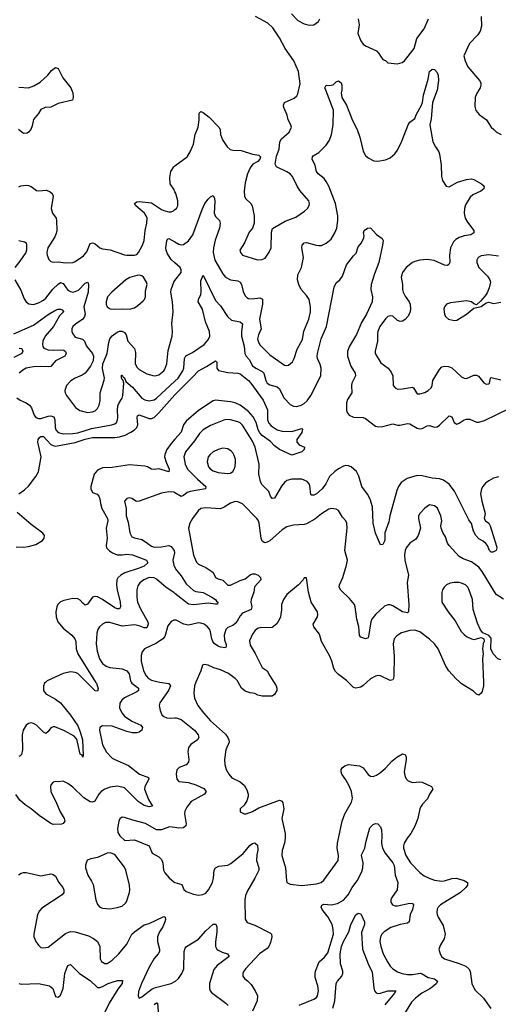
# Model space of a CAD drawing. Header units: inches. Extents: x 1649636 to 1815363, y 506543 to 641975.
# Tile 584 of 656: x 1758738 to 1762628, y 577381 to 585383. Entities that reach past the tile are written whole.
import ezdxf

# ---------------------------------------------------------------- set-up
doc = ezdxf.new("R2010")
doc.units = ezdxf.units.IN
doc.header["$MEASUREMENT"] = 0
for name, color, linetype in [('B7557', 7, 'Continuous'), ('B7558', 7, 'Continuous'), ('B7567', 7, 'Continuous'), ('B7568', 7, 'Continuous')]:
    doc.layers.add(name, color=color, linetype=linetype)

msp = doc.modelspace()

# ---------------------------------------------------------------- linework, layer by layer
at = {"layer": 'B7557', "color": 5}
for points, elevation in [([(1759644.3, 580000), (1759650.1, 579990.1), (1759704.6, 579950), (1759703.1, 579930), (1759690, 579920.3), (1759589.5, 579870.5), (1759568.1, 579851.9), (1759552.1, 579828), (1759549.2, 579790.8), (1759567.8, 579750), (1759590, 579723.8), (1759650, 579682.7), (1759721.3, 579650), (1759734.9, 579630), (1759730.6, 579610), (1759710, 579593.7), (1759690, 579587.7), (1759652.9, 579587.1), (1759610, 579598), (1759490, 579642.2), (1759410, 579643.6), (1759390.3, 579629.7), (1759386, 579610), (1759411.1, 579490), (1759442.2, 579430), (1759490, 579382.6), (1759510.3, 579370), (1759622.2, 579322.2), (1759711.7, 579251.7), (1759784.7, 579224.7), (1759788.7, 579210), (1759754.9, 579150), (1759753.4, 579130), (1759785.4, 579045.4), (1759817.3, 578990), (1759790, 578984.6), (1759750, 578995.5), (1759701.2, 579030), (1759590, 579138.9), (1759533.4, 579153.4), (1759473.1, 579146.9), (1759430.2, 579129.8), (1759400.3, 579110), (1759381.7, 579090), (1759348, 579032), (1759330, 579023.5), (1759310, 579026.6), (1759259.6, 579059.5), (1759170, 579146.6), (1759130, 579176.3), (1759090, 579194.5), (1759050, 579189.3), (1759030, 579192.3), (1759010, 579186), (1758992.5, 579167.5), (1758987, 579150), (1758990.4, 579110.4), (1759036.7, 579016.7), (1759065.6, 578945.6), (1759100.5, 578890), (1759104, 578870), (1759091.3, 578850), (1759076.4, 578843.6), (1759010, 578841.3), (1758990, 578849.7), (1758894.7, 578914.7), (1758831, 578970), (1758782.8, 579002.8), (1758739.7, 579039.7), (1758706.1, 579086.1)], 540), ([(1758950.4, 580000), (1758940.4, 579990), (1758930.3, 579970), (1758930.3, 579930), (1758950, 579904.9), (1759030, 579860.2), (1759070, 579831.3), (1759151.1, 579730), (1759210, 579644.9), (1759230, 579596.3), (1759248, 579530), (1759254, 579406), (1759250.7, 579389.3), (1759245.6, 579405.6), (1759230, 579414), (1759204.1, 579524.1), (1759198.9, 579538.9), (1759181.1, 579561.1), (1759103, 579603), (1759024.5, 579635.6), (1759010, 579636.2), (1758991.9, 579628.1), (1758970, 579597), (1758950, 579580.7), (1758930, 579591.6), (1758873.3, 579650), (1758850, 579663.1), (1758830, 579668), (1758810, 579664.2), (1758790, 579649.6), (1758765, 579610), (1758758.8, 579570), (1758761.3, 579450), (1758752.4, 579410), (1758740.4, 579399.6), (1758730, 579395.6)], 520), ([(1759354.6, 580000), (1759360.8, 579990), (1759376.2, 579943.8), (1759370, 579926.6), (1759350, 579929.7), (1759279.8, 580000)], 520), ([(1759878.2, 580000), (1759949.3, 579989.3), (1759963.6, 579970), (1759946.5, 579930), (1759878, 579830), (1759871.8, 579810), (1759879, 579770), (1759893.9, 579733.9), (1759910, 579720.8), (1759934.8, 579710), (1759966, 579706), (1760000, 579708.6)], 560), ([(1760000, 578817.9), (1759955.8, 578824.2), (1759890, 578798), (1759850, 578799.3), (1759759.3, 578850), (1759656.8, 578876.8), (1759590, 578899.5), (1759570, 578900.9), (1759550.5, 578889.5), (1759543.8, 578870), (1759534, 578810), (1759536, 578776), (1759550.9, 578750.9), (1759591.3, 578711.3), (1759670, 578716.3), (1759790.5, 578670), (1759815.8, 578610), (1759870, 578578.9), (1759890, 578557.1), (1759900.3, 578530), (1759907.6, 578470), (1759918, 578450), (1759953.4, 578410), (1759993.5, 578373.5), (1760000, 578371.6)], 560), ([(1758727.6, 578432.4), (1758750, 578446), (1758769.2, 578450.8), (1758790, 578450.9), (1758910, 578424.7), (1758990, 578441.3), (1759010, 578436.5), (1759030, 578421.1), (1759056.9, 578370), (1759087.8, 578330), (1759097.3, 578310), (1759097.8, 578290), (1759084.2, 578270), (1758917, 578163), (1758898.5, 578141.5), (1758883, 578110), (1758851.8, 577951.8), (1758852.8, 577930), (1758870, 577890.5), (1758890, 577862), (1758910, 577843.8), (1758930, 577839.5), (1758970, 577845.3), (1759110, 577956.1), (1759150, 577971.3), (1759190, 577969.4), (1759296.6, 577936.6), (1759336.5, 577916.5), (1759370.6, 577890), (1759390.5, 577850), (1759392.8, 577750), (1759401.5, 577730), (1759430, 577711.4), (1759450, 577713.2), (1759490, 577739.4), (1759543, 577790), (1759607.4, 577870), (1759649.8, 577950), (1759670, 577970.2), (1759750, 578025.7), (1759790, 578036.4), (1759910, 578095.3), (1759919.1, 578090), (1759922.6, 578070), (1759918, 578050), (1759901.6, 578010), (1759875.5, 577970), (1759858.4, 577930), (1759857.5, 577890), (1759874.4, 577830), (1759873.6, 577810), (1759863.2, 577790), (1759830, 577752.4), (1759790, 577682), (1759729.2, 577550), (1759704.7, 577484.7), (1759702, 577450), (1759710, 577431.3), (1759730, 577440.7), (1759814, 577506), (1759842, 577518), (1759970, 577551), (1760000, 577567.1)], 540), ([(1758730, 577548.9), (1758750, 577543.6), (1758890, 577549.3), (1758979.1, 577530), (1759008.2, 577508.2), (1759030, 577444), (1759050, 577438), (1759070, 577454), (1759090.7, 577509.3), (1759105.7, 577630), (1759117.4, 577670), (1759130, 577696.4), (1759150, 577704.9), (1759223.2, 577630), (1759310, 577574.2), (1759370, 577516.4), (1759390, 577516.9), (1759410, 577524.5), (1759456.9, 577550), (1759490, 577561.9), (1759533, 577573), (1759574.3, 577574.3), (1759570.2, 577550), (1759536.1, 577503.9), (1759465.6, 577390), (1759407.3, 577272.7)], 520), ([(1759830, 577378.4), (1759850, 577392.2), (1759857.3, 577390), (1759865.3, 577290)], 520)]:
    msp.add_lwpolyline(points, dxfattribs=dict(at, elevation=elevation))
at = {"layer": 'B7557', "color": 5, "elevation": 560}
msp.add_lwpolyline([(1759473.2, 578613.2), (1759450, 578609.3), (1759370, 578573.6), (1759316.3, 578563.7), (1759287.3, 578552.7), (1759271.6, 578511.6), (1759274, 578490), (1759292.2, 578430), (1759322.8, 578382.7), (1759334.3, 578354.3), (1759357.6, 578230), (1759370, 578191), (1759390, 578170.7), (1759410, 578162), (1759470, 578156.3), (1759530, 578168), (1759570, 578179.1), (1759598, 578202), (1759606, 578214), (1759631.5, 578290), (1759634.3, 578310), (1759629.7, 578350), (1759601.3, 578470), (1759590, 578495.1), (1759510, 578599)], close=True, dxfattribs=at)
at = {"layer": 'B7558', "color": 5}
for points, elevation in [([(1758730, 584835.3), (1758810, 584830.3), (1758853.1, 584846.9), (1758905.2, 584874.8), (1758966.6, 584933.4), (1758997.2, 584970), (1759030, 584994), (1759050, 584986), (1759088.2, 584910), (1759152.4, 584830), (1759170.4, 584790), (1759172.2, 584750), (1759166, 584730), (1759050, 584701.1), (1758990, 584672.6), (1758946, 584670), (1758910, 584654.7), (1758890, 584620.7), (1758850, 584572), (1758839.3, 584520.7), (1758827.6, 584490), (1758810, 584469.6), (1758797.6, 584462.4), (1758770, 584459.7), (1758727.3, 584490)], 580), ([(1760000, 583984.3), (1759990, 584006), (1759961.3, 584050), (1759958.3, 584101.7), (1759965.1, 584150), (1759990, 584188), (1760000, 584195.5)], 580), ([(1758730, 584025.2), (1758747.4, 584032.6), (1758790, 584038.8), (1758810, 584036.9), (1758830, 584028), (1758874.7, 583994.7), (1758891.4, 583991.4), (1758956.7, 583996.7), (1758985.4, 583985.4), (1759000.8, 583970), (1759009.2, 583950), (1758993.8, 583850), (1759003.6, 583810), (1759033.4, 583770), (1759037.7, 583750), (1759038.4, 583670), (1759034.4, 583645.6), (1759022.4, 583617.6), (1758966.3, 583530), (1758959.5, 583490), (1758961.6, 583470), (1758974.6, 583434.6), (1758990, 583417.3), (1759010, 583413.4), (1759050, 583415.3), (1759113.5, 583406.5), (1759170, 583410.3), (1759190, 583418.7), (1759256.4, 583463.6), (1759284.5, 583495.5), (1759310, 583563.1), (1759329.1, 583570.9), (1759350, 583561.3), (1759390, 583528), (1759410, 583520.2), (1759472.1, 583512), (1759590, 583472.4), (1759610, 583468.4), (1759670, 583470.5), (1759690, 583476.3), (1759703.7, 583490), (1759735.1, 583550), (1759748.6, 583590), (1759758, 583670), (1759771.4, 583730), (1759772.7, 583770), (1759766.6, 583790), (1759751.3, 583811.3), (1759681.6, 583870), (1759672.3, 583890), (1759690, 583902.4), (1759710, 583904.6), (1759810, 583893.6), (1759890, 583841.6), (1759910, 583831.3), (1759950, 583821.5), (1759970, 583822.3), (1759989.3, 583830), (1760000, 583839.6)], 580), ([(1758731.5, 583588.5), (1758777.8, 583577.8), (1758789.2, 583569.2), (1758792.9, 583552.9), (1758792.6, 583510), (1758787.6, 583492.4), (1758739, 583421), (1758697.5, 583370)], 560), ([(1760000, 583408), (1759970, 583435.1), (1759939.7, 583479.7), (1759928.2, 583510), (1759926, 583530), (1759933.6, 583586.4), (1759940.1, 583599.9), (1759950, 583606), (1760000, 583577)], 560), ([(1758699.6, 583270), (1758746.3, 583186.3), (1758774.8, 583114.8), (1758790, 583090.4), (1758812.8, 583072.7), (1758850, 583067.9), (1758890, 583081.5), (1758930, 583103.6), (1758950, 583120.2), (1759006.6, 583193.4), (1759050, 583235.2), (1759070, 583246.4), (1759090, 583238), (1759130, 583184.5), (1759150, 583173.2), (1759170, 583170.1), (1759190, 583173.1), (1759214.9, 583185.1), (1759270, 583242), (1759291.4, 583251.4), (1759297.2, 583230), (1759293.8, 583170), (1759259.5, 583050), (1759268.8, 582990), (1759264.8, 582970), (1759250, 582949.8), (1759190.4, 582910), (1759170.3, 582890), (1759161.5, 582870), (1759160.9, 582850), (1759168.9, 582830), (1759190, 582804), (1759247.3, 582787.3), (1759265.7, 582770), (1759280.3, 582730), (1759329.1, 582670), (1759337.4, 582650), (1759335.8, 582610), (1759313.9, 582566.1), (1759270.4, 582510), (1759246.2, 582493.8), (1759189.4, 582470.6), (1759152.6, 582447.4), (1759118, 582410), (1759104.9, 582370), (1759108.5, 582350), (1759119.5, 582330), (1759191.2, 582231.2), (1759225.8, 582205.8), (1759290, 582190.3), (1759330, 582194.9), (1759350, 582204.2), (1759370, 582223.1), (1759385.1, 582250), (1759393, 582287), (1759391.6, 582350), (1759425.2, 582454.8), (1759426.2, 582470), (1759410.8, 582549.2), (1759414.3, 582585.7), (1759447.9, 582670), (1759461, 582759), (1759469.9, 582790), (1759490, 582812.6), (1759530, 582842.6), (1759550, 582851), (1759570, 582851.9), (1759590, 582841.1), (1759602.2, 582822.2), (1759615.6, 582770), (1759671.9, 582711.9), (1759678, 582678), (1759675.3, 582590), (1759690, 582560.3), (1759710, 582540.9), (1759770, 582504.4), (1759830, 582488.9), (1759850, 582490.3), (1759870, 582498), (1759909.6, 582530), (1759917.3, 582542.7), (1759934.5, 582585.5), (1759945.6, 582694.4), (1759976.9, 582810), (1759978.7, 582850), (1759973.5, 582913.5), (1759984.1, 583010), (1759983.7, 583050), (1759981.1, 583090), (1759966, 583170), (1759967.8, 583190), (1759990, 583250.5), (1760000, 583263.4)], 560), ([(1758690, 582830.2), (1758850, 582900.1), (1758970, 582986.9), (1759030, 583023.8), (1759050, 583030.2), (1759070, 583030.2), (1759083.9, 583023.9), (1759092.9, 583012.9), (1759093.7, 583010), (1759062.3, 582977.7), (1759013.6, 582890), (1758944.8, 582810), (1758926.1, 582770), (1758923.2, 582743.2), (1758926.2, 582726.1), (1758934.3, 582714.3), (1758970, 582699.3), (1759010, 582696.8), (1759070, 582700.8), (1759096.5, 582696.5), (1759110, 582687.7), (1759115.9, 582670), (1759110, 582658.7), (1759103.6, 582650), (1759029.3, 582610.7), (1758990, 582565.7), (1758970, 582561.2), (1758910, 582565.7), (1758850, 582560.9), (1758790.4, 582550), (1758763.9, 582536.1), (1758732.8, 582510)], 540), ([(1758733.9, 582713.9), (1758756.3, 582710), (1758763.7, 582690), (1758754, 582670), (1758690, 582637.7)], 520), ([(1758714.9, 582310), (1758742.4, 582290), (1758790, 582269.2), (1758818.3, 582250), (1758832.4, 582230), (1758854.6, 582170), (1758870.2, 582150.2), (1758890, 582140.9), (1758910, 582141.2), (1758970, 582162.1), (1758990, 582164.2), (1759014.5, 582154.5), (1759023.9, 582130), (1759025.1, 582070), (1759031, 582050), (1759050, 582027.3), (1759090, 582016.6), (1759170, 582019.9), (1759210, 582026.2), (1759320.2, 582059.8), (1759486.6, 582090), (1759510, 582098.6), (1759524.4, 582110), (1759534, 582130), (1759536.8, 582150), (1759532.9, 582210), (1759536.3, 582243.7), (1759546.8, 582270), (1759570, 582306.7), (1759574.9, 582330), (1759584.5, 582430), (1759576.6, 582456.6), (1759570, 582458.4), (1759565.8, 582470), (1759566.2, 582493.8), (1759570, 582494.6), (1759578.3, 582478.3), (1759590, 582471.6), (1759601.6, 582441.6), (1759655.8, 582395.8), (1759730, 582308.2), (1759754.3, 582294.3), (1759790, 582286.4), (1759830, 582294.2), (1759850, 582307.8), (1760000, 582446)], 540), ([(1758730.4, 581529.6), (1758778.1, 581561.9), (1758809, 581591), (1758870, 581671.1), (1758891.8, 581708.2), (1758913.2, 581830), (1758885.5, 581950), (1758888.1, 581971.9), (1758901.2, 581990), (1758910, 581996.3), (1758930, 581996.5), (1758990, 581931.5), (1759010, 581921.6), (1759030, 581918.3), (1759190, 581946.2), (1759270, 581974.6), (1759328.8, 581988.8), (1759510, 581988.2), (1759550, 581992.4), (1759594.7, 582005.3), (1759640.7, 582030), (1759669.8, 582050), (1759689.1, 582070), (1759696.9, 582090), (1759693, 582150), (1759696.1, 582163.9), (1759702.9, 582170), (1759710, 582172.5), (1759790, 582142.9), (1759810, 582142), (1759830, 582149.5), (1759870, 582188.3), (1760000, 582333.9)], 520), ([(1760000, 581973.4), (1759970, 581939), (1759933.8, 581890), (1759916.6, 581850), (1759915.9, 581830), (1759927.1, 581787.1), (1759952, 581730), (1759950.2, 581709.8), (1759870, 581732.6), (1759830, 581727.7), (1759810, 581729.8), (1759777.4, 581750), (1759755.9, 581755.9), (1759630, 581766.5), (1759490, 581745), (1759410, 581741.8), (1759370, 581722.7), (1759343.9, 581690), (1759315.7, 581590), (1759315, 581570), (1759330, 581541.7), (1759367.6, 581527.6), (1759382, 581510), (1759390.2, 581490.2), (1759394.2, 581450), (1759406.4, 581410), (1759450.8, 581330), (1759453.6, 581310), (1759441, 581250), (1759447.5, 581170), (1759440.2, 581110), (1759444.7, 581090), (1759466.5, 581066.5), (1759492.9, 581050), (1759530, 581035.1), (1759570, 581032.9), (1759610, 581039.2), (1759653.4, 581033.4), (1759768.9, 580990), (1759778.5, 580970), (1759750, 580943.1), (1759710, 580924.5), (1759593.3, 580886.7), (1759560.3, 580870), (1759534.2, 580845.8), (1759527.2, 580830), (1759524.8, 580790), (1759529.4, 580750), (1759554.1, 580650), (1759555.9, 580610), (1759550, 580594.5), (1759530, 580594.2), (1759510, 580603.7), (1759410, 580671.9), (1759370, 580692.5), (1759350, 580696.1), (1759330, 580690.9), (1759290, 580632.4), (1759270, 580626.2), (1759250, 580641.1), (1759230, 580664.8), (1759210, 580676.4), (1759170, 580678), (1759097.2, 580662.8), (1759070, 580651.6), (1759049, 580631), (1759038.7, 580610), (1759031.6, 580570), (1759033.8, 580530), (1759048, 580490), (1759090, 580438.9), (1759160.8, 580380.8), (1759186.2, 580350), (1759193.5, 580330), (1759197.6, 580270), (1759210.9, 580230), (1759354.6, 580000)], 520), ([(1760000, 581536.8), (1759990, 581542.5), (1759950, 581547), (1759890, 581535.3), (1759710, 581469.6), (1759688.2, 581468.2), (1759650, 581491.8), (1759630, 581496.2), (1759608.9, 581491.1), (1759590.7, 581470), (1759604.2, 581410), (1759603.1, 581350), (1759620.1, 581300.1), (1759632.6, 581212.6), (1759650, 581180.2), (1759670, 581171.2), (1759730, 581157.8), (1759760.9, 581140.9), (1759810, 581104.4), (1759830, 581097.3), (1759890, 581098.6), (1759950, 581110.2), (1759970, 581101.3), (1759994.3, 581070), (1759995.9, 581050), (1759983.2, 580990), (1759989.5, 580950), (1760000, 580930.8)], 540), ([(1758710, 581098.4), (1758770, 581095), (1758810, 581100.7), (1758870, 581118.1), (1758922.2, 581150), (1758936.4, 581170), (1758938.3, 581190), (1758926.9, 581210), (1758830, 581281.4), (1758718.5, 581378.5)], 520), ([(1760000, 580720.8), (1759990, 580728.7), (1759927.3, 580767.3), (1759850, 580837), (1759830, 580846.6), (1759790, 580849.8), (1759747.2, 580830), (1759714.4, 580805.6), (1759697.4, 580782.6), (1759690.2, 580749.8), (1759690.2, 580689.8), (1759696.6, 580650), (1759722.3, 580590), (1759779.3, 580490), (1759783.2, 580470), (1759774.5, 580445.5), (1759770, 580441.1), (1759750, 580441.4), (1759710, 580458.1), (1759670, 580466.1), (1759570, 580454.1), (1759470, 580483.1), (1759435.8, 580484.2), (1759410, 580471.5), (1759386.7, 580450), (1759371.7, 580428.3), (1759363.8, 580396.2), (1759359.7, 580310), (1759366.4, 580250), (1759386.5, 580190), (1759410, 580151.7), (1759439.5, 580130), (1759470, 580117.8), (1759570, 580106.4), (1759610, 580090.2), (1759628.1, 580068.1), (1759638.5, 580010), (1759644.3, 580000)], 540), ([(1760000, 580503.3), (1759990, 580503.6), (1759967.9, 580492.1), (1759942, 580458), (1759916.5, 580370), (1759902.4, 580350), (1759850, 580315.2), (1759753.4, 580270), (1759733.9, 580246.1), (1759724.8, 580215.2), (1759726.4, 580170), (1759744.2, 580090), (1759765.4, 580050), (1759785.6, 580030), (1759810, 580016.6), (1759862.4, 580002.4), (1759878.2, 580000)], 560), ([(1759279.8, 580000), (1759210, 580069.9), (1759190, 580078.6), (1759150, 580082.3), (1759090.1, 580069.9), (1758960.5, 580010), (1758950.4, 580000)], 520)]:
    msp.add_lwpolyline(points, dxfattribs=dict(at, elevation=elevation))
at = {"layer": 'B7558', "color": 5, "elevation": 580}
msp.add_lwpolyline([(1759710, 583306.9), (1759690, 583305.4), (1759632.5, 583287.5), (1759599.3, 583270), (1759485.7, 583170), (1759452.2, 583130), (1759440.3, 583090), (1759440.4, 583070), (1759448.2, 583050), (1759473.4, 583033.4), (1759510, 583030.3), (1759570, 583034.7), (1759630, 583030.2), (1759670, 583042.4), (1759698.9, 583061.1), (1759741.7, 583098.3), (1759752.3, 583110), (1759759.6, 583130), (1759761.4, 583178.5), (1759772.6, 583230), (1759769.6, 583250), (1759743.6, 583290), (1759730, 583300.5)], close=True, dxfattribs=at)
at = {"layer": 'B7567', "color": 5}
for points, elevation in [([(1760170.7, 580000), (1760157.4, 579970), (1760153.7, 579910), (1760159.5, 579870), (1760186, 579810), (1760232.6, 579750), (1760290, 579685.5), (1760410, 579577), (1760430.3, 579550), (1760438.9, 579530), (1760439.5, 579510), (1760413.1, 579450), (1760402.6, 579370), (1760404.9, 579330), (1760417, 579290), (1760437.6, 579250), (1760462.8, 579222.8), (1760530.2, 579190.2), (1760562.2, 579162.2), (1760585.3, 579125.2), (1760594.6, 579090), (1760596, 579070), (1760584.7, 579035.3), (1760561.1, 578998.9), (1760531, 578970), (1760530, 578946), (1760562, 578930), (1760578, 578930), (1760630, 578948.5), (1760681.8, 578978.2), (1760850, 579039.3), (1760870, 579030.7), (1760878, 579018), (1760884.4, 578970), (1760869, 578890), (1760894.6, 578770), (1760895.6, 578730), (1760890.3, 578690), (1760870.3, 578630), (1760868.1, 578590), (1760897.8, 578490), (1760905.5, 578385.5), (1760910.6, 578370.6), (1760936.8, 578356.8), (1761030, 578347.2), (1761150, 578358.6), (1761189.3, 578370), (1761209.6, 578390), (1761325.6, 578550), (1761329.7, 578590), (1761319.7, 578650), (1761320.4, 578690), (1761358, 578870), (1761380.5, 578930), (1761435, 579025), (1761443.1, 579056.9), (1761435.3, 579110), (1761416.9, 579156.9), (1761390, 579206.3), (1761355.8, 579250), (1761349.7, 579270.3), (1761351.6, 579290), (1761358, 579302), (1761380.4, 579319.6), (1761410, 579330.4), (1761499.9, 579319.9), (1761530, 579301.6), (1761570, 579248.5), (1761590, 579234.4), (1761610, 579232.7), (1761637.1, 579242.9), (1761670, 579264.9), (1761710, 579300.5), (1761762.5, 579357.5), (1761804.5, 579390), (1761850, 579415.5), (1761872.4, 579412.4), (1761880.5, 579390), (1761879.5, 579370), (1761862.6, 579270), (1761870, 579230.7), (1761882.3, 579210), (1761896.5, 579196.5), (1761930, 579182.3), (1761990, 579188.9), (1762010, 579186.7), (1762084.7, 579150), (1762097.3, 579130), (1762070.3, 579089.7), (1762053, 579050), (1762012.8, 579007.2), (1761996.7, 578983.3), (1761990, 578968.7), (1761974.4, 578890), (1761950.1, 578829.9), (1761918.5, 578770), (1761886.2, 578730), (1761861.8, 578690), (1761856.9, 578670), (1761858.2, 578650), (1761876.6, 578590), (1761915.5, 578530), (1761990, 578453), (1762026.1, 578426.1), (1762066, 578406), (1762110, 578389.4), (1762170, 578381.5), (1762190, 578383.7), (1762250, 578403.2), (1762286.5, 578406.5), (1762350, 578386.4), (1762377.1, 578370), (1762378, 578350), (1762363.6, 578330), (1762321.3, 578290), (1762159.5, 578190), (1762138.7, 578170), (1762130, 578152.7), (1762127.6, 578130), (1762132, 578110), (1762138.7, 578090), (1762180.2, 578020.2), (1762196.9, 577950), (1762188.3, 577911.7), (1762157.1, 577862.9), (1762144.9, 577830), (1762154.4, 577790), (1762170, 577765.5), (1762190.3, 577750.2), (1762310, 577713.7), (1762363.1, 577690), (1762387.4, 577670), (1762398.3, 577650), (1762413.8, 577550), (1762438, 577498), (1762507.2, 577430), (1762567, 577347)], 580), ([(1760803.3, 580000), (1760823, 579970), (1760828.2, 579950), (1760826.7, 579930), (1760810, 579898), (1760790, 579885.1), (1760710, 579885.7), (1760674.5, 579894.5), (1760650, 579907.6), (1760610, 579912.4), (1760570, 579925.4), (1760542, 579950), (1760514.2, 580000)], 580), ([(1761560.9, 580000), (1761530, 579971.5), (1761510, 579958.7), (1761470, 579949.6), (1761450, 579956.2), (1761406.7, 580000)], 580), ([(1762507.4, 580000), (1762508.7, 579970), (1762497.3, 579922.7), (1762490, 579909.2), (1762470, 579893.2), (1762450, 579901.2), (1762425.6, 579925.6), (1762330, 579986), (1762315, 580000)], 580), ([(1760000, 579708.6), (1760010, 579709.4), (1760050, 579696.3), (1760158.6, 579610), (1760189.1, 579570), (1760193.8, 579550), (1760183.1, 579530), (1760128.5, 579491.5), (1760111.2, 579468.8), (1760104.7, 579435.3), (1760113.1, 579370), (1760110, 579349.2), (1760090, 579326.6), (1760033.7, 579306.3), (1760014, 579286), (1760008.7, 579250), (1760016.3, 579210), (1760032.7, 579192.7), (1760110, 579184.6), (1760170, 579165.2), (1760235.3, 579135.3), (1760254, 579110), (1760241.3, 579090), (1760131.5, 579028.5), (1760095.6, 578984.4), (1760079.2, 578950), (1760076.2, 578930), (1760091.8, 578848.2), (1760087.6, 578830), (1760070, 578816.1), (1760030, 578813.6), (1760000, 578817.9)], 560), ([(1761010, 577374.8), (1761130, 577422), (1761150, 577435.3), (1761159.8, 577450), (1761167.1, 577490), (1761160.2, 577530), (1761139.4, 577599.4), (1761138.6, 577630), (1761143.2, 577650), (1761173.2, 577726.8), (1761216.7, 577763.3), (1761241.5, 577798.5), (1761287.7, 577950), (1761286.4, 577990), (1761276.5, 578030), (1761243.9, 578090), (1761197.2, 578150), (1761188.5, 578170), (1761192.7, 578187.3), (1761210, 578195.2), (1761270, 578190.2), (1761320.8, 578199.2), (1761370, 578227.1), (1761407.9, 578270), (1761441.1, 578330), (1761487.3, 578392.7), (1761519.5, 578460.5), (1761527, 578490), (1761529.8, 578530), (1761517.2, 578590), (1761519.1, 578600.9), (1761542.2, 578650), (1761553.5, 578706.5), (1761585.1, 578814.9), (1761610, 578843), (1761630, 578850.4), (1761650, 578847.3), (1761670, 578822.8), (1761677.5, 578797.5), (1761682.8, 578750), (1761678.8, 578690), (1761686.1, 578650), (1761707.3, 578610), (1761771.6, 578530), (1761781.6, 578510), (1761789.3, 578430), (1761810.3, 578370), (1761804.9, 578310), (1761762.4, 578250), (1761754.9, 578230), (1761755.5, 578210), (1761767.7, 578190), (1761790, 578182), (1761810, 578181.1), (1761910, 578202.6), (1761930, 578200.5), (1761938.4, 578190), (1761930.3, 578150.3), (1761913, 578110), (1761904.4, 578050), (1761890, 578041), (1761830, 578029.8), (1761755.4, 578004.6), (1761699.5, 577970), (1761680.3, 577950), (1761670.2, 577930), (1761665.8, 577890), (1761672.6, 577850), (1761693.4, 577790), (1761726.3, 577726.3), (1761750, 577692), (1761772, 577670), (1761810, 577643.9), (1761847.3, 577630), (1761890, 577622), (1761930, 577623.1), (1761993.3, 577633.3), (1762010, 577629.4), (1762057.6, 577597.6), (1762110, 577587.1), (1762134, 577570), (1762125.8, 577550), (1762105, 577530), (1762073, 577507), (1762006.2, 577470), (1761953.8, 577430), (1761921.8, 577398.1), (1761843.6, 577270)], 560), ([(1760000, 578371.6), (1760055.1, 578355.1), (1760073.2, 578313.2), (1760090, 578296.5), (1760150, 578275.3), (1760190, 578268.2), (1760226.2, 578273.8), (1760250, 578284.4), (1760272.6, 578310), (1760303.9, 578370), (1760312.8, 578410), (1760318.5, 578470), (1760330, 578490.3), (1760357.4, 578502.6), (1760430, 578512.6), (1760454.8, 578525.2), (1760553.1, 578606.9), (1760610, 578674.4), (1760630, 578688.4), (1760650, 578693), (1760670, 578674.8), (1760673.9, 578633.9), (1760665.1, 578594.9), (1760663.2, 578550), (1760680.3, 578490), (1760680.8, 578470), (1760650, 578406.6), (1760590, 578304.2), (1760573.8, 578266.1), (1760567.8, 578230), (1760571.8, 578071.8), (1760586.4, 578046.4), (1760650, 578024.2), (1760777.7, 577957.7), (1760784.6, 577950), (1760786.4, 577930), (1760777.7, 577882.3), (1760763.9, 577850), (1760750, 577835.3), (1760686.7, 577790), (1760574, 577670), (1760558.4, 577650), (1760550.4, 577630), (1760550.5, 577610), (1760564.9, 577590), (1760590, 577572.2), (1760620.5, 577540.5), (1760652, 577490), (1760670.2, 577450), (1760669.2, 577410), (1760630, 577324)], 560), ([(1761282.5, 577350), (1761298.6, 577410), (1761311.2, 577548.8), (1761322.4, 577570), (1761355.8, 577610), (1761363.8, 577630), (1761365.8, 577650), (1761344.5, 577710), (1761343.9, 577790), (1761352.7, 577850), (1761370, 577891.5), (1761413.7, 577970), (1761428.2, 578030), (1761470, 578107.3), (1761490, 578120.7), (1761510, 578114.8), (1761540.8, 578050), (1761541.2, 578030), (1761515.4, 577964.6), (1761525.4, 577830), (1761570, 577710.2), (1761602.4, 577642.4), (1761615.5, 577515.5), (1761622.6, 577490), (1761635.3, 577475.2), (1761650, 577469.1), (1761670, 577470.2), (1761730, 577490.8), (1761794.9, 577490), (1761783.6, 577470), (1761704.8, 577375.2)], 540), ([(1760000, 577567.1), (1760005.4, 577570), (1760027.4, 577590), (1760056.5, 577630), (1760071.3, 577670), (1760074.7, 577810), (1760083.3, 577836.7), (1760094.5, 577850), (1760190, 577909), (1760250, 577976.9), (1760310, 578032.7), (1760332, 578032), (1760340.3, 578010), (1760340.2, 577970), (1760329.3, 577889.3), (1760329.5, 577849.4), (1760339.6, 577830), (1760350, 577820.7), (1760383.2, 577803.2), (1760426.8, 577790), (1760440.4, 577770), (1760343.8, 577696.2), (1760316, 577664), (1760281.4, 577550), (1760280.2, 577510), (1760286.2, 577490), (1760297, 577477), (1760413.1, 577390), (1760432, 577370)], 540)]:
    msp.add_lwpolyline(points, dxfattribs=dict(at, elevation=elevation))
at = {"layer": 'B7568', "color": 5}
for points, elevation in [([(1760000, 584195.5), (1760099.3, 584270), (1760124.5, 584310), (1760149.6, 584370.4), (1760163, 584450), (1760188, 584510), (1760195.4, 584570), (1760195.5, 584624.5), (1760210, 584637.3), (1760230, 584628.2), (1760278, 584590), (1760357.1, 584510), (1760366, 584490), (1760370.4, 584450), (1760387.5, 584407.5), (1760424, 584350), (1760448.6, 584328.6), (1760470, 584322), (1760539.2, 584319.2), (1760630, 584290.6), (1760682.8, 584282.8), (1760694.8, 584270), (1760690.7, 584250), (1760674, 584230), (1760631.8, 584208.2), (1760610, 584179.3), (1760589, 584130), (1760570, 584058), (1760563.1, 583990), (1760564.4, 583950), (1760573.4, 583930), (1760616.3, 583890), (1760628.4, 583870), (1760644, 583790), (1760644.9, 583730), (1760630.4, 583690), (1760603.8, 583656.2), (1760564, 583570), (1760528.5, 583511.5), (1760533, 583490), (1760550, 583470.6), (1760670, 583432.7), (1760704.8, 583435.2), (1760733.8, 583446.2), (1760765.1, 583494.9), (1760781.6, 583530), (1760784.5, 583655.5), (1760793.8, 583686.2), (1760894.9, 583745.1), (1760981.4, 583778.6), (1761053.2, 583826.8), (1761076.2, 583850), (1761090, 583872), (1761093.3, 583890), (1761087.3, 583910), (1761014.6, 583994.6), (1760992.2, 584030), (1760955.1, 584110), (1760936.2, 584130), (1760910, 584148.2), (1760826.2, 584186.2), (1760813.3, 584210), (1760825.4, 584274.6), (1760847.6, 584330), (1760851.6, 584390), (1760864.9, 584415.1), (1760927, 584470), (1760947.3, 584510), (1760942, 584530), (1760920.5, 584570), (1760911.7, 584608.3), (1760885.7, 584670), (1760882.4, 584690), (1760889.8, 584710.2), (1760970, 584746.5), (1760990, 584765.3), (1760998.6, 584781.4), (1761016.6, 584863.4), (1761003.5, 584963.5), (1760966.3, 585050), (1760895.2, 585150), (1760850, 585237.2), (1760796.8, 585316.8), (1760754.4, 585354.4), (1760654.5, 585410)], 580), ([(1760947.7, 585430), (1760997.8, 585377.8), (1761050, 585348.7), (1761090, 585338.4), (1761130, 585340.4), (1761167.3, 585370), (1761176.4, 585390)], 580), ([(1762488.9, 585410), (1762491.5, 585330), (1762480.9, 585290), (1762460.6, 585259.4), (1762394.6, 585190), (1762349, 585090), (1762357.8, 585050), (1762380.7, 585000.7), (1762476.4, 584890), (1762485.3, 584870), (1762486.7, 584850), (1762480.4, 584830), (1762450, 584782), (1762439.1, 584750), (1762437.5, 584677.5), (1762444.4, 584644.4), (1762472.4, 584612.4), (1762531, 584570), (1762570.8, 584510), (1762590.8, 584490), (1762614.8, 584470), (1762650.8, 584450)], 580), ([(1761489.4, 585390), (1761498.2, 585341.8), (1761487.6, 585270), (1761510, 585210.6), (1761530, 585184.4), (1761550, 585170.4), (1761639.1, 585130), (1761658, 585110), (1761670, 585086), (1761690, 585061), (1761710.9, 585050.9), (1761730, 585032), (1761810, 585023.8), (1761845.8, 585034.2), (1761866, 585050), (1761945.6, 585150), (1761965.4, 585230), (1762025.1, 585310), (1762060.9, 585390)], 580), ([(1760000, 583577), (1760030, 583559.6), (1760050, 583554), (1760070, 583556.9), (1760110, 583586.3), (1760144.5, 583635.5), (1760220.2, 583839.8), (1760243, 583890), (1760270, 583924.4), (1760290, 583943), (1760310, 583953.4), (1760322.4, 583930), (1760324.6, 583904.6), (1760318.8, 583810), (1760330, 583783.7), (1760362, 583750), (1760367.8, 583730), (1760362.8, 583690), (1760327.8, 583592.2), (1760313.3, 583530), (1760310.7, 583490), (1760323.7, 583430), (1760390, 583317), (1760410.1, 583290.1), (1760450, 583270.2), (1760510, 583259.7), (1760529.3, 583249.3), (1760540.2, 583230), (1760553.4, 583173.4), (1760570, 583139.1), (1760584.8, 583124.8), (1760598.7, 583118.7), (1760630, 583115.6), (1760690, 583123.2), (1760711.7, 583111.7), (1760711.1, 583071.1), (1760686.3, 582950), (1760699.8, 582870), (1760678.4, 582821.6), (1760671.8, 582790), (1760675.2, 582770), (1760690, 582742), (1760770, 582659.6), (1760890, 582574.9), (1760910, 582572.2), (1760923.5, 582576.5), (1760956.2, 582603.8), (1760970, 582630.8), (1760994.4, 582705.6), (1761036.6, 582783.4), (1761046.8, 582853.2), (1761087.7, 582950), (1761101.2, 583010), (1761101.1, 583050), (1761089.8, 583110), (1761070, 583142.6), (1761025, 583190), (1761005.7, 583230), (1760994.8, 583270), (1760999.8, 583310), (1761027.6, 583370), (1761044.5, 583450), (1761031.2, 583530), (1761033.3, 583550), (1761049.4, 583570), (1761070, 583573.6), (1761146.8, 583550), (1761170, 583547.1), (1761191.5, 583548.5), (1761230, 583566.5), (1761270, 583600.2), (1761300.3, 583650), (1761314.6, 583690), (1761323.5, 583750), (1761323.4, 583790), (1761304.7, 583890), (1761249.9, 584030), (1761230, 584068.5), (1761211.9, 584091.9), (1761162.8, 584130), (1761150.8, 584150), (1761138.3, 584198.3), (1761115.4, 584250), (1761117.6, 584270), (1761123.8, 584276.2), (1761170, 584304.9), (1761230, 584364.2), (1761256.2, 584403.8), (1761273.3, 584450), (1761285.8, 584530), (1761288.1, 584648.1), (1761225.1, 584810), (1761219.3, 584830), (1761228, 584850), (1761252.5, 584847.5), (1761285.1, 584854.9), (1761310, 584877.3), (1761330, 584886), (1761350, 584871.3), (1761357.1, 584850), (1761357.1, 584810), (1761352.1, 584787.9), (1761356.9, 584750), (1761393.2, 584690), (1761443.4, 584563.4), (1761480.2, 584490), (1761501.5, 584430), (1761530, 584314), (1761550, 584279.1), (1761570, 584260.5), (1761616.7, 584236.7), (1761650, 584233), (1761710, 584244), (1761750, 584260.7), (1761786.5, 584293.5), (1761810, 584322.8), (1761844.9, 584395.1), (1761896.4, 584530), (1761910, 584550.3), (1761950, 584580.5), (1761960.3, 584610), (1762005.2, 584690), (1762012.8, 584710), (1762020.5, 584770), (1762058.7, 584901.3), (1762070, 584962.8), (1762090, 584980.7), (1762110, 584977.3), (1762130, 584954.8), (1762140.5, 584930), (1762142.4, 584890), (1762130.3, 584810.3), (1762093.7, 584710), (1762083.6, 584576.4), (1762070.6, 584529.4), (1762097.4, 584390), (1762116.5, 584350), (1762144, 584310), (1762151.3, 584290), (1762163, 584203), (1762165.3, 584110), (1762175.3, 584075.2), (1762204, 584030), (1762230, 584024.9), (1762297.9, 584062.1), (1762370, 584084.6), (1762410.3, 584090.3), (1762430, 584084.9), (1762491.3, 584050), (1762513.4, 584030), (1762510.4, 584010), (1762484.9, 583990), (1762420.8, 583959.2), (1762398.2, 583941.8), (1762362.2, 583877.8), (1762353.1, 583850), (1762351.6, 583810), (1762358.9, 583770), (1762376.9, 583736.9), (1762428, 583670), (1762430.6, 583650), (1762404.4, 583635.6), (1762350, 583626.4), (1762310, 583612.3), (1762283.5, 583596.5), (1762263.2, 583576.8), (1762239.7, 583530), (1762231.1, 583470), (1762232.9, 583410), (1762226.9, 583393.1), (1762215.4, 583384.6), (1762190, 583388.4), (1762105.6, 583425.6), (1762050, 583434.2), (1761990, 583428.1), (1761950, 583418.9), (1761930, 583409.8), (1761878.5, 583370), (1761849.2, 583330), (1761839.1, 583290), (1761850.2, 583230), (1761850.2, 583190), (1761855.2, 583170), (1761870, 583135.3), (1761904, 583090), (1761912.6, 583070), (1761915.6, 583030), (1761910, 583001.2), (1761892, 582970), (1761870, 582946), (1761850, 582934), (1761830, 582929.6), (1761810, 582938.4), (1761770, 582974.7), (1761750, 582977.4), (1761730, 582971.1), (1761710, 582953), (1761666.3, 582890), (1761649, 582850), (1761645.3, 582830), (1761646.5, 582770), (1761628.5, 582690), (1761628.4, 582670), (1761674.1, 582594.1), (1761733.7, 582550), (1761757.6, 582517.6), (1761770.4, 582489.7), (1761774, 582410), (1761790.4, 582390.4), (1761810, 582381.6), (1761850, 582382), (1761930, 582395.8), (1761939.1, 582390), (1761962, 582350), (1761970, 582343.8), (1761990, 582342.4), (1762030, 582353), (1762059, 582370), (1762081.2, 582390), (1762089.4, 582410), (1762096.2, 582450), (1762150, 582540.7), (1762170, 582563), (1762190, 582568.2), (1762223.4, 582563.4), (1762250, 582552.7), (1762330, 582480.5), (1762350, 582470.4), (1762370, 582468.4), (1762430, 582493), (1762450, 582493), (1762466.7, 582486.7), (1762510, 582430.7), (1762530, 582420.5), (1762550, 582424), (1762557.2, 582430), (1762565.2, 582470), (1762570, 582474.8), (1762650, 582457)], 560), ([(1760000, 583839.6), (1760011.5, 583850), (1760022.4, 583870), (1760023.5, 583910), (1760006.6, 583970), (1760000, 583984.3)], 580), ([(1760000, 582446), (1760026, 582470), (1760065.2, 582530), (1760071.9, 582551.9), (1760078, 582630), (1760088.2, 582651.8), (1760141.3, 582678.7), (1760237.4, 582742.6), (1760270, 582781.6), (1760284.4, 582810), (1760279.8, 582850), (1760247.6, 582927.6), (1760223.7, 583030), (1760189.7, 583090), (1760190.9, 583110), (1760209.8, 583150), (1760213.8, 583170), (1760210, 583262), (1760230, 583306), (1760330, 583100.3), (1760370, 583057.6), (1760427.1, 582970), (1760460.6, 582940.6), (1760528.6, 582928.6), (1760550, 582910.4), (1760540.1, 582850), (1760539.5, 582810), (1760562.9, 582730), (1760568.5, 582670), (1760578.6, 582650), (1760602.7, 582622.7), (1760629.2, 582570), (1760656, 582550), (1760710, 582522.7), (1760723.2, 582510), (1760739, 582450), (1760750, 582429.2), (1760770, 582414.7), (1760830, 582399.3), (1760846.9, 582386.9), (1760886.3, 582306.3), (1760935.1, 582255.1), (1760962.2, 582242.2), (1760990, 582239.7), (1761025.1, 582250), (1761050, 582264.2), (1761074.2, 582285.8), (1761105.3, 582330), (1761185.4, 582490), (1761188.1, 582550), (1761180.9, 582580.9), (1761159.8, 582630), (1761155.9, 582650), (1761158.6, 582670), (1761187.5, 582790), (1761232.3, 582890), (1761293.6, 583210), (1761310, 583244), (1761339.3, 583270), (1761361, 583299), (1761394.5, 583390), (1761450, 583464), (1761473, 583487), (1761490, 583536), (1761516, 583570), (1761534, 583610), (1761539, 583630), (1761533.2, 583650), (1761537.2, 583670), (1761564, 583690), (1761590, 583692.4), (1761638.3, 583638.3), (1761683.8, 583603.8), (1761691, 583590), (1761686.8, 583550), (1761657.6, 583410), (1761622.2, 583317.8), (1761595.4, 583230), (1761592.8, 583190), (1761606, 583130), (1761602.2, 583090), (1761558, 582990), (1761517.5, 582922.5), (1761474.6, 582825.4), (1761419.8, 582730), (1761402.4, 582690), (1761401.6, 582650), (1761430, 582568.4), (1761464, 582510), (1761467.4, 582490), (1761436.5, 582430), (1761434, 582410), (1761438.7, 582350), (1761402.6, 582297.4), (1761393.1, 582270), (1761394.9, 582210), (1761400.4, 582190), (1761415.5, 582170), (1761450, 582152), (1761528.9, 582148.9), (1761550, 582143.1), (1761630, 582080.3), (1761654.3, 582074.3), (1761690, 582076.5), (1761770, 582099), (1761810, 582087.4), (1761827.6, 582087.6), (1761890, 582102), (1761910, 582098), (1761970, 582064.5), (1761990, 582059.2), (1762010, 582061.3), (1762050, 582081.3), (1762070, 582085.3), (1762110, 582071.6), (1762130, 582075.2), (1762150, 582089), (1762230, 582163.8), (1762250, 582155.5), (1762270.3, 582110.3), (1762290, 582096.4), (1762310, 582103.1), (1762349.9, 582130.1), (1762370, 582136.8), (1762395.9, 582135.9), (1762450, 582113.4), (1762470, 582111.8), (1762514.7, 582125.3), (1762716.7, 582223.3)], 540), ([(1760000, 583263.4), (1760051.6, 583330), (1760051.6, 583350), (1760042, 583370), (1760000, 583408)], 560), ([(1762630, 583461.1), (1762550, 583471.1), (1762490, 583463.5), (1762464.4, 583450), (1762453.7, 583430), (1762454.6, 583410), (1762470, 583370.6), (1762540, 583300), (1762558.9, 583270), (1762564.9, 583250), (1762554.6, 583205.4), (1762537, 583163), (1762520.9, 583139.1), (1762484.7, 583095.3), (1762450, 583066), (1762430, 583072.7), (1762409.2, 583090), (1762370, 583098.5), (1762238.4, 583081.6), (1762206.8, 583070), (1762190.8, 583050), (1762184.9, 583030), (1762190.6, 582990.6), (1762198.8, 582970), (1762224.7, 582950), (1762270, 582939.1), (1762290, 582940.5), (1762369.3, 582990), (1762430, 583038), (1762490, 583051.3), (1762530, 583082.8), (1762550, 583086.8), (1762590, 583076.4), (1762650, 583087.9)], 580), ([(1760000, 582333.9), (1760030, 582367.5), (1760143.3, 582476.7), (1760190, 582530.2), (1760255.4, 582564.6), (1760330, 582611.8), (1760339.6, 582599.6), (1760341.3, 582550), (1760353.3, 582533.3), (1760430, 582514.7), (1760511.1, 582511.1), (1760530, 582503.8), (1760596.9, 582450), (1760616.3, 582430), (1760717.5, 582290), (1760752, 582212), (1760753.1, 582130), (1760763.7, 582103.7), (1760781.2, 582081.2), (1760830, 582049), (1760870, 582039.6), (1760950, 582036.4), (1761030, 582061), (1761036.3, 582056.3), (1761030, 582029), (1760990.7, 581970), (1760990.8, 581950), (1761008.5, 581928.5), (1761052, 581910), (1761051.3, 581890), (1761031, 581870), (1760950, 581843.7), (1760850, 581889.7), (1760810, 581920.5), (1760775.3, 581955.3), (1760710, 582003.2), (1760690, 582026.5), (1760676.2, 582050), (1760659.9, 582110), (1760636.2, 582156.2), (1760598.5, 582198.5), (1760530, 582249.9), (1760490, 582268.9), (1760450, 582278.8), (1760330, 582291.4), (1760310, 582285.3), (1760190, 582207.6), (1760090, 582121.1), (1760069.6, 582090.4), (1760049.3, 582030), (1760000, 581973.4)], 520), ([(1762630, 581668.8), (1762590, 581656.8), (1762550, 581634.8), (1762524.2, 581615.8), (1762501.3, 581590), (1762491.1, 581570), (1762484.7, 581530), (1762493.4, 581470), (1762522.1, 581370), (1762512.9, 581330), (1762523.7, 581310), (1762550, 581290.2), (1762563.2, 581270), (1762614.6, 581105.4), (1762616.3, 581090), (1762610.8, 581070), (1762583.5, 581056.5), (1762570, 581056), (1762556, 581070), (1762541.2, 581110), (1762526.5, 581126.5), (1762505.1, 581145.1), (1762470, 581164.2), (1762446.6, 581190), (1762426, 581226), (1762409.6, 581289.7), (1762390, 581318), (1762271.9, 581551.9), (1762230, 581609), (1762181.4, 581641.4), (1762150, 581651.1), (1762090, 581657.1), (1762010, 581675.9), (1761970, 581677.8), (1761886.2, 581653.8), (1761838.7, 581621.3), (1761816.5, 581590), (1761803.6, 581556.4), (1761747.8, 581350), (1761738.6, 581301.4), (1761706.6, 581213.4), (1761707.2, 581150), (1761690, 581117.6), (1761670, 581116), (1761630, 581209), (1761610.8, 581290), (1761604.7, 581424.7), (1761587.7, 581487.7), (1761566.2, 581526.2), (1761519.8, 581590), (1761493.3, 581673.3), (1761475.3, 581710), (1761431.1, 581750), (1761410, 581758), (1761390, 581758.7), (1761370, 581753.3), (1761330, 581732.5), (1761298.8, 581710), (1761256.2, 581670), (1761226.2, 581610), (1761196.3, 581570), (1761150, 581528.7), (1761130, 581518.3), (1761110, 581519.5), (1761105.2, 581525.2), (1761096.1, 581596.1), (1761091.2, 581611.2), (1761074.3, 581630), (1761030, 581648.7), (1760951.2, 581648.8), (1760910, 581638.9), (1760890, 581622.4), (1760866.9, 581593.1), (1760810, 581495.1), (1760790, 581491.6), (1760776.9, 581510), (1760763.1, 581550), (1760706.3, 581606.3), (1760694.5, 581630), (1760681.4, 581690), (1760684.4, 581770), (1760650.8, 581909.2), (1760630, 581959.1), (1760550, 582088.2), (1760530, 582106.6), (1760510, 582116), (1760450, 582132), (1760410, 582132.9), (1760290, 582084.8), (1760230, 582049.8), (1760198.8, 582021.2), (1760159.1, 581960.9), (1760086.5, 581870), (1760072.1, 581830), (1760082.9, 581770), (1760102.2, 581730), (1760183, 581650), (1760251.4, 581590), (1760247.7, 581570), (1760123.1, 581550), (1760100.3, 581539.7), (1760070, 581515.5), (1760050, 581507.9), (1760000, 581536.8)], 540), ([(1762670, 580674.8), (1762610.5, 580710.5), (1762497.9, 580897.9), (1762470, 580932.9), (1762410, 580977.4), (1762341.8, 581001.8), (1762310, 581020.5), (1762228, 581110), (1762215.8, 581130), (1762199.3, 581179.3), (1762176.1, 581216.1), (1762162.9, 581250), (1762162, 581270), (1762169.5, 581310), (1762160.7, 581350), (1762132.9, 581412.9), (1762110, 581432.7), (1762070, 581441.2), (1762030, 581412.3), (1761989.1, 581370.9), (1761980.4, 581350), (1761980.4, 581330), (1761995.5, 581250), (1761977.6, 581190), (1761957.6, 581162.4), (1761908.7, 581130), (1761878.9, 581090), (1761870.2, 581069.8), (1761865.9, 581034.1), (1761867.8, 580990), (1761898.2, 580870), (1761888.6, 580810), (1761901.1, 580630), (1761898, 580570), (1761890, 580562), (1761850, 580569.8), (1761770, 580620.5), (1761750, 580626.3), (1761730, 580626.3), (1761703.4, 580616.6), (1761630, 580549.6), (1761599.5, 580510), (1761591.8, 580490), (1761574.4, 580370), (1761570, 580359), (1761550, 580352.3), (1761510, 580364.5), (1761499.1, 580379.1), (1761493.7, 580450), (1761478, 580510), (1761465.8, 580610), (1761458.7, 580630), (1761419.7, 580679.7), (1761347.2, 580747.2), (1761335.4, 580770), (1761337.2, 580790), (1761364.2, 580850), (1761395.6, 580950), (1761403.1, 580990), (1761380.9, 581070), (1761399.7, 581250), (1761398, 581290), (1761389.7, 581309.7), (1761361.3, 581341.3), (1761330, 581393.3), (1761310, 581404.4), (1761290, 581408.5), (1761270, 581409.8), (1761250, 581404.4), (1761190, 581366.2), (1761136.2, 581323.8), (1761070, 581287.2), (1761050, 581280.3), (1760963.6, 581276.4), (1760910, 581260.4), (1760870, 581237.3), (1760770, 581146.8), (1760750, 581135.6), (1760730, 581132.8), (1760710, 581145.6), (1760699.8, 581170), (1760683.5, 581290), (1760675.4, 581315.4), (1760666, 581330), (1760549.8, 581449.8), (1760510, 581465.1), (1760490, 581466.3), (1760450, 581454.3), (1760399.4, 581420.6), (1760370, 581409), (1760250, 581416.8), (1760210, 581409.7), (1760187.8, 581392.2), (1760143.1, 581330), (1760119.5, 581290), (1760108.9, 581250), (1760150.2, 581030.2), (1760173.8, 580973.8), (1760190, 580959.1), (1760250, 580932.2), (1760299.3, 580899.3), (1760310.4, 580890), (1760330.4, 580850), (1760350, 580839.7), (1760389.2, 580829.2), (1760430, 580787), (1760450, 580787.6), (1760530, 580824.7), (1760570, 580837.6), (1760609.9, 580870.1), (1760630, 580878.3), (1760650, 580880.3), (1760676.3, 580870), (1760695.8, 580850), (1760697, 580830), (1760646.9, 580773.1), (1760640.6, 580730), (1760619.7, 580670), (1760617.5, 580650), (1760625.8, 580610), (1760618.9, 580590), (1760550, 580559.1), (1760530, 580537.4), (1760506.1, 580493.9), (1760490, 580474.5), (1760470, 580460.9), (1760430, 580444.4), (1760412.1, 580427.9), (1760400.7, 580380.7), (1760403.7, 580343.7), (1760415.1, 580304.9), (1760416.4, 580290), (1760410, 580279.3), (1760370, 580284), (1760350, 580291.2), (1760322, 580310), (1760306.4, 580330), (1760299.2, 580350), (1760288.8, 580408.8), (1760279.7, 580430), (1760264.7, 580450), (1760237.6, 580470), (1760210, 580479.3), (1760190, 580480.3), (1760110, 580461.1), (1760071.3, 580471.3), (1760010, 580503), (1760000, 580503.3)], 560), ([(1760000, 580930.8), (1760010, 580912.6), (1760050, 580862.9), (1760090, 580798.6), (1760150, 580743.5), (1760170, 580735.6), (1760230, 580728), (1760298.3, 580690), (1760328.8, 580670), (1760336.9, 580656.9), (1760348, 580650), (1760346, 580634), (1760328.2, 580631.8), (1760270, 580640.9), (1760150, 580626.6), (1760110, 580634.2), (1760000, 580720.8)], 540), ([(1761406.7, 580000), (1761393.4, 580013.4), (1761330, 580060.5), (1761306.1, 580086.1), (1761291.2, 580110), (1761274.7, 580170), (1761257.7, 580210), (1761191.8, 580330), (1761173.6, 580390), (1761127.6, 580447.6), (1761124.5, 580470), (1761158.7, 580530), (1761162.4, 580550), (1761158.7, 580570), (1761108, 580650), (1761085.1, 580730), (1761070, 580846), (1761050, 580848), (1761041, 580830), (1761004, 580790), (1760910, 580712.3), (1760881.6, 580670), (1760865.7, 580630), (1760866.7, 580586.7), (1760856.5, 580530), (1760850.2, 580509.8), (1760827, 580473), (1760790, 580444), (1760770, 580439.7), (1760698, 580442), (1760670, 580435.1), (1760650, 580417), (1760631.3, 580388.7), (1760606.1, 580333.9), (1760610, 580300.5), (1760652.7, 580232.7), (1760710, 580119.1), (1760750, 580090.6), (1760770.4, 580050), (1760803.3, 580000)], 580), ([(1762650, 580180.9), (1762625.2, 580190), (1762585.2, 580230), (1762568.7, 580270), (1762570, 580355.3), (1762550, 580379), (1762501.2, 580401.2), (1762483.7, 580423.7), (1762459.3, 580479.3), (1762423.5, 580590), (1762419.8, 580670), (1762390, 580753.6), (1762380.9, 580770), (1762360.5, 580790), (1762330, 580804.4), (1762310, 580808.1), (1762270, 580808.9), (1762236.7, 580803.3), (1762207.7, 580790), (1762187.8, 580772.2), (1762174, 580750), (1762168.2, 580728.2), (1762168, 580650), (1762219.6, 580570), (1762276.3, 580496.3), (1762327.3, 580410), (1762350, 580387.2), (1762370, 580370.4), (1762410, 580350.5), (1762432.9, 580347.1), (1762490, 580362), (1762511.1, 580351.1), (1762512, 580330), (1762505.4, 580314.6), (1762501, 580270), (1762506, 580230), (1762499.1, 580190), (1762507.4, 580000)], 580), ([(1762315, 580000), (1762282.9, 580030), (1762227.3, 580090), (1762200.7, 580130), (1762139.3, 580270), (1762110.8, 580310), (1762070, 580347.8), (1761990, 580407.9), (1761950, 580422.2), (1761910, 580419.8), (1761840.2, 580399.8), (1761803.7, 580376.3), (1761781.7, 580350), (1761774, 580310), (1761782, 580210), (1761778, 580050), (1761776.4, 580030), (1761770, 580017.2), (1761750, 580012), (1761670, 580049.7), (1761650, 580052.6), (1761630, 580048.3), (1761590, 580026.9), (1761560.9, 580000)], 580), ([(1760514.2, 580000), (1760508.6, 580010), (1760489.7, 580030), (1760436.4, 580070), (1760370, 580099.8), (1760315.9, 580115.9), (1760270, 580136.2), (1760236.9, 580143.1), (1760223.5, 580136.5), (1760210.4, 580090), (1760170.7, 580000)], 580)]:
    msp.add_lwpolyline(points, dxfattribs=dict(at, elevation=elevation))
at = {"layer": 'B7568', "color": 5, "elevation": 560}
msp.add_lwpolyline([(1760390, 581901.1), (1760350, 581889.7), (1760310, 581871.1), (1760285.3, 581850), (1760270, 581829.2), (1760262, 581790), (1760273.1, 581750), (1760288.9, 581730), (1760310, 581717.3), (1760350, 581703.2), (1760426.2, 581693.8), (1760450, 581697.1), (1760470, 581710.6), (1760480.5, 581730), (1760488.6, 581751.4), (1760491.8, 581788.2), (1760490.8, 581810), (1760481.2, 581841.2), (1760470, 581863.6), (1760457.2, 581877.2), (1760430, 581895.4)], close=True, dxfattribs=at)

doc.saveas('drawing.dxf')
